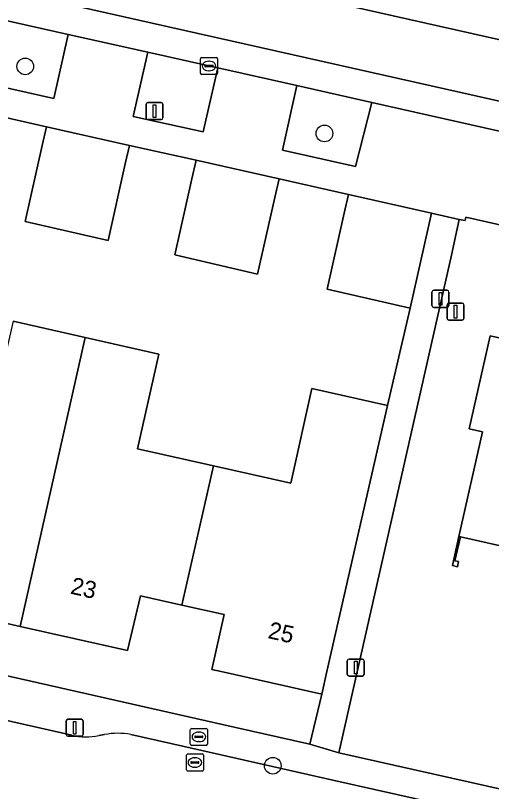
# Model space of a CAD drawing. Extents: x 161771 to 163125, y 382475 to 383179.
# Drawn here: x 162709.96 to 162737.92, y 382742.96 to 382788.51 of the extents above; entities that cross this region are included whole.
import ezdxf

# ---------------------------------------------------------------- set-up
doc = ezdxf.new("R2010")
doc.units = 0
for name, color, linetype in [('IMGEO_Boom', 7, 'Continuous'), ('IMGEO_Brandkraan', 7, 'Continuous'), ('IMGEO_Erf', 7, 'Continuous'), ('IMGEO_Groenvoorziening', 7, 'Continuous'), ('IMGEO_Kolk', 7, 'Continuous'), ('IMGEO_Lichtmast', 7, 'Continuous'), ('IMGEO_Muur', 7, 'Continuous'), ('IMGEO_Pand', 7, 'Continuous'), ('IMGEO_Pand_nummerreeks', 7, 'Continuous'), ('IMGEO_Rijbaan_lokaal_gesloten', 7, 'Continuous'), ('IMGEO_Rijbaan_lokaal_open', 7, 'Continuous'), ('IMGEO_Voetpad_open', 7, 'Continuous')]:
    doc.layers.add(name, color=color, linetype=linetype)

msp = doc.modelspace()

# ---------------------------------------------------------------- linework, layer by layer
at = {"layer": 'IMGEO_Boom'}
for centre in [(162710.534, 382785.526), (162728.11, 382781.588), (162725.076, 382744.476)]:
    msp.add_circle(centre, 0.489, dxfattribs=at)
at = {"layer": 'IMGEO_Brandkraan'}
for p, q in [((162720.306, 382746.668), (162721.158, 382746.668)), ((162720.231, 382745.742), (162720.231, 382746.594)), ((162720.49, 382746.162), (162720.49, 382746.174)), ((162720.533, 382746.211), (162720.931, 382746.211)), ((162720.719, 382746.448), (162720.744, 382746.448)), ((162720.974, 382746.174), (162720.974, 382746.162)), ((162721.232, 382746.594), (162721.232, 382745.742)), ((162720.928, 382746.125), (162720.53, 382746.125)), ((162720.742, 382745.888), (162720.717, 382745.888)), ((162721.158, 382745.668), (162720.306, 382745.668))]:
    msp.add_line(p, q, dxfattribs=at)
for points in [[(162720.306, 382746.668), (162721.158, 382746.668)], [(162720.231, 382745.742), (162720.231, 382746.594)], [(162721.232, 382746.594), (162721.232, 382745.742)], [(162721.158, 382745.668), (162720.306, 382745.668)]]:
    msp.add_lwpolyline(points, dxfattribs=at)
for centre, radius, start, end in [((162720.308, 382746.592), 0.0765, 91.552, 178.448), ((162720.308, 382746.592), 0.0765, 91.552, 178.448), ((162721.156, 382746.592), 0.0765, 1.552, 88.448), ((162721.156, 382746.592), 0.0765, 1.552, 88.448), ((162720.53, 382746.171), 0.0403, 85.8775, 175.7526), ((162720.527, 382746.161), 0.0366, 178.938, 274.7102), ((162720.931, 382746.168), 0.043, 264.8664, 352.4533), ((162720.935, 382746.173), 0.0386, 1.7309, 96.639), ((162720.308, 382745.744), 0.0765, 181.552, 268.448), ((162720.308, 382745.744), 0.0765, 181.552, 268.448), ((162721.156, 382745.744), 0.0765, 271.552, 358.448), ((162721.156, 382745.744), 0.0765, 271.552, 358.448)]:
    msp.add_arc(centre, radius, start, end, dxfattribs=at)
for centre, major_axis, ratio, start_param, end_param in [((162720.718, 382746.168), (-0.387, 0.002), 0.722429, 4.712389, 7.853982), ((162720.743, 382746.168), (-0.39, 0.002), 0.717154, 1.570796, 4.712389)]:
    msp.add_ellipse(centre, major_axis=major_axis, ratio=ratio, start_param=start_param, end_param=end_param, dxfattribs=at)
at = {"layer": 'IMGEO_Erf'}
for points in [[(162709.816, 382770.565), (162714.051, 382769.612), (162718.372, 382768.64), (162717.122, 382763.079), (162721.602, 382762.071), (162726.127, 382761.053), (162727.377, 382766.614), (162731.82, 382765.614), (162733.146, 382771.326), (162728.272, 382772.447), (162729.277, 382776.914), (162729.523, 382778.007), (162725.443, 382778.921), (162725.197, 382777.828), (162724.186, 382773.336), (162719.314, 382774.457), (162720.319, 382778.924), (162720.565, 382780.017), (162716.658, 382780.89), (162716.412, 382779.797), (162715.401, 382775.302), (162710.523, 382776.424), (162711.528, 382780.891), (162711.774, 382781.984), (162707.876, 382782.861)], [(162780.849, 382766.664), (162736.42, 382776.667), (162736.378, 382776.474), (162736.028, 382776.535), (162735.573, 382774.453), (162728.959, 382745.24), (162778.488, 382734.136)], [(162612.565, 382771.591), (162614.078, 382771.241), (162692.083, 382753.675), (162697.675, 382752.409), (162722.81, 382746.736), (162727.249, 382745.732), (162727.948, 382748.67), (162722.038, 382750), (162721.496, 382750.122), (162722.221, 382753.343), (162719.738, 382753.902), (162717.304, 382754.45), (162716.538, 382751.238), (162710.242, 382752.655)], [(162742.715, 382756.422), (162736.096, 382757.913), (162735.779, 382756.508), (162735.994, 382756.46), (162735.926, 382756.158), (162735.629, 382756.224), (162736.014, 382757.932), (162737.396, 382764.069), (162736.616, 382764.245), (162737.846, 382769.708), (162741.501, 382768.886)], [(162710.242, 382752.655), (162703.945, 382754.072)]]:
    msp.add_lwpolyline(points, dxfattribs=at)
at = {"layer": 'IMGEO_Groenvoorziening'}
for points in [[(162713.053, 382787.394), (162708.943, 382788.323), (162708.095, 382784.563), (162712.217, 382783.637)], [(162721.841, 382785.446), (162721.326, 382785.549), (162717.739, 382786.364), (162716.871, 382782.591), (162720.98, 382781.681)], [(162730.896, 382783.407), (162726.494, 382784.395), (162725.649, 382780.606), (162729.934, 382779.649)]]:
    msp.add_lwpolyline(points, close=True, dxfattribs=at)
at = {"layer": 'IMGEO_Kolk'}
for p, q in [((162720.825, 382785.123), (162720.825, 382785.975)), ((162720.9, 382786.049), (162721.752, 382786.049)), ((162721.313, 382785.829), (162721.338, 382785.829)), ((162721.826, 382785.975), (162721.826, 382785.123)), ((162721.084, 382785.543), (162721.084, 382785.555)), ((162721.522, 382785.506), (162721.124, 382785.506)), ((162721.127, 382785.592), (162721.525, 382785.592)), ((162721.568, 382785.555), (162721.568, 382785.543)), ((162721.752, 382785.049), (162720.9, 382785.049)), ((162721.336, 382785.269), (162721.311, 382785.269)), ((162719.998, 382744.239), (162719.998, 382745.091)), ((162720.073, 382745.165), (162720.925, 382745.165)), ((162720.486, 382744.945), (162720.511, 382744.945)), ((162720.999, 382745.091), (162720.999, 382744.239)), ((162720.257, 382744.659), (162720.257, 382744.671)), ((162720.695, 382744.622), (162720.297, 382744.622)), ((162720.3, 382744.708), (162720.698, 382744.708)), ((162720.509, 382744.385), (162720.484, 382744.385)), ((162720.741, 382744.671), (162720.741, 382744.659)), ((162720.925, 382744.165), (162720.073, 382744.165))]:
    msp.add_line(p, q, dxfattribs=at)
for points in [[(162720.825, 382785.123), (162720.825, 382785.975)], [(162720.9, 382786.049), (162721.752, 382786.049)], [(162721.826, 382785.975), (162721.826, 382785.123)], [(162721.752, 382785.049), (162720.9, 382785.049)], [(162719.998, 382744.239), (162719.998, 382745.091)], [(162720.073, 382745.165), (162720.925, 382745.165)], [(162720.999, 382745.091), (162720.999, 382744.239)], [(162720.925, 382744.165), (162720.073, 382744.165)]]:
    msp.add_lwpolyline(points, dxfattribs=at)
for centre, radius, start, end in [((162720.902, 382785.973), 0.0765, 91.552, 178.448), ((162720.902, 382785.973), 0.0765, 91.552, 178.448), ((162721.75, 382785.973), 0.0765, 1.552, 88.448), ((162721.75, 382785.973), 0.0765, 1.552, 88.448), ((162721.124, 382785.552), 0.0403, 85.8775, 175.7526), ((162721.121, 382785.542), 0.0366, 178.938, 274.7102), ((162721.525, 382785.549), 0.043, 264.8664, 352.4533), ((162721.529, 382785.554), 0.0386, 1.7309, 96.639), ((162720.902, 382785.125), 0.0765, 181.552, 268.448), ((162720.902, 382785.125), 0.0765, 181.552, 268.448), ((162721.75, 382785.125), 0.0765, 271.552, 358.448), ((162721.75, 382785.125), 0.0765, 271.552, 358.448), ((162720.075, 382745.089), 0.0765, 91.552, 178.448), ((162720.075, 382745.089), 0.0765, 91.552, 178.448), ((162720.923, 382745.089), 0.0765, 1.552, 88.448), ((162720.923, 382745.089), 0.0765, 1.552, 88.448), ((162720.297, 382744.668), 0.0403, 85.8775, 175.7526), ((162720.294, 382744.658), 0.0366, 178.938, 274.7102), ((162720.698, 382744.665), 0.043, 264.8664, 352.4533), ((162720.702, 382744.67), 0.0386, 1.7309, 96.639), ((162720.075, 382744.241), 0.0765, 181.552, 268.448), ((162720.075, 382744.241), 0.0765, 181.552, 268.448), ((162720.923, 382744.241), 0.0765, 271.552, 358.448), ((162720.923, 382744.241), 0.0765, 271.552, 358.448)]:
    msp.add_arc(centre, radius, start, end, dxfattribs=at)
for centre, major_axis, ratio, start_param, end_param in [((162721.312, 382785.549), (-0.387, 0.002), 0.722429, 4.712389, 7.853982), ((162721.337, 382785.549), (-0.39, 0.002), 0.717154, 1.570796, 4.712389), ((162720.485, 382744.665), (-0.387, 0.002), 0.722429, 4.712389, 7.853982), ((162720.51, 382744.665), (-0.39, 0.002), 0.717154, 1.570796, 4.712389)]:
    msp.add_ellipse(centre, major_axis=major_axis, ratio=ratio, start_param=start_param, end_param=end_param, dxfattribs=at)
at = {"layer": 'IMGEO_Lichtmast'}
for p, q in [((162717.633, 382782.501), (162717.633, 382783.301)), ((162717.633, 382783.301), (162717.633, 382782.501)), ((162717.733, 382783.401), (162718.523, 382783.401)), ((162718.523, 382783.401), (162717.733, 382783.401)), ((162718.623, 382783.301), (162718.623, 382782.501)), ((162718.623, 382782.501), (162718.623, 382783.301)), ((162718.523, 382782.401), (162717.733, 382782.401)), ((162717.733, 382782.401), (162718.523, 382782.401)), ((162734.428, 382771.482), (162734.428, 382772.282)), ((162734.428, 382772.282), (162734.428, 382771.482)), ((162734.528, 382772.382), (162735.318, 382772.382)), ((162735.318, 382772.382), (162734.528, 382772.382)), ((162735.418, 382772.282), (162735.418, 382771.482)), ((162735.418, 382771.482), (162735.418, 382772.282)), ((162735.318, 382771.382), (162734.528, 382771.382)), ((162734.528, 382771.382), (162735.318, 382771.382)), ((162735.314, 382770.731), (162735.314, 382771.531)), ((162735.314, 382771.531), (162735.314, 382770.731)), ((162735.414, 382771.631), (162736.204, 382771.631)), ((162736.204, 382771.631), (162735.414, 382771.631)), ((162736.304, 382771.531), (162736.304, 382770.731)), ((162736.304, 382770.731), (162736.304, 382771.531)), ((162736.204, 382770.631), (162735.414, 382770.631)), ((162735.414, 382770.631), (162736.204, 382770.631)), ((162729.553, 382750.739), (162730.343, 382750.739)), ((162730.343, 382750.739), (162729.553, 382750.739)), ((162729.453, 382749.839), (162729.453, 382750.639)), ((162729.453, 382750.639), (162729.453, 382749.839)), ((162730.443, 382750.639), (162730.443, 382749.839)), ((162730.443, 382749.839), (162730.443, 382750.639)), ((162730.343, 382749.739), (162729.553, 382749.739)), ((162729.553, 382749.739), (162730.343, 382749.739)), ((162712.943, 382746.303), (162712.943, 382747.103)), ((162712.943, 382747.103), (162712.943, 382746.303)), ((162713.043, 382747.203), (162713.833, 382747.203)), ((162713.833, 382747.203), (162713.043, 382747.203)), ((162713.933, 382747.103), (162713.933, 382746.303)), ((162713.933, 382746.303), (162713.933, 382747.103)), ((162713.833, 382746.203), (162713.043, 382746.203)), ((162713.043, 382746.203), (162713.833, 382746.203))]:
    msp.add_line(p, q, dxfattribs=at)
for points in [[(162718.053, 382783.276), (162718.203, 382783.276), (162718.203, 382782.526), (162718.053, 382782.526), (162718.053, 382783.276)], [(162734.848, 382772.257), (162734.998, 382772.257), (162734.998, 382771.507), (162734.848, 382771.507), (162734.848, 382772.257)], [(162735.734, 382771.506), (162735.884, 382771.506), (162735.884, 382770.756), (162735.734, 382770.756), (162735.734, 382771.506)], [(162729.873, 382750.614), (162730.023, 382750.614), (162730.023, 382749.864), (162729.873, 382749.864), (162729.873, 382750.614)], [(162713.363, 382747.078), (162713.513, 382747.078), (162713.513, 382746.328), (162713.363, 382746.328), (162713.363, 382747.078)]]:
    msp.add_lwpolyline(points, dxfattribs=at)
for centre, start, end in [((162717.733, 382783.301), 90, 180), ((162717.733, 382783.301), 90, 180), ((162718.523, 382783.301), 0, 90), ((162718.523, 382783.301), 360, 90), ((162717.733, 382782.501), 180, 270), ((162717.733, 382782.501), 180, 270), ((162718.523, 382782.501), 270, 0), ((162718.523, 382782.501), 270, 0), ((162734.528, 382772.282), 90, 180), ((162734.528, 382772.282), 90, 180), ((162735.318, 382772.282), 0, 90), ((162735.318, 382772.282), 360, 90), ((162734.528, 382771.482), 180, 270), ((162734.528, 382771.482), 180, 270), ((162735.414, 382771.531), 90, 180), ((162735.414, 382771.531), 90, 180), ((162735.318, 382771.482), 270, 0), ((162735.318, 382771.482), 270, 0), ((162736.204, 382771.531), 0, 90), ((162736.204, 382771.531), 360, 90), ((162735.414, 382770.731), 180, 270), ((162735.414, 382770.731), 180, 270), ((162736.204, 382770.731), 270, 0), ((162736.204, 382770.731), 270, 0), ((162729.553, 382750.639), 90, 180), ((162729.553, 382750.639), 90, 180), ((162730.343, 382750.639), 0, 90), ((162730.343, 382750.639), 360, 90), ((162729.553, 382749.839), 180, 270), ((162729.553, 382749.839), 180, 270), ((162730.343, 382749.839), 270, 0), ((162730.343, 382749.839), 270, 0), ((162713.043, 382747.103), 90, 180), ((162713.043, 382747.103), 90, 180), ((162713.833, 382747.103), 0, 90), ((162713.833, 382747.103), 360, 90), ((162713.043, 382746.303), 180, 270), ((162713.043, 382746.303), 180, 270), ((162713.833, 382746.303), 270, 0), ((162713.833, 382746.303), 270, 0)]:
    msp.add_arc(centre, 0.1, start, end, dxfattribs=at)
at = {"layer": 'IMGEO_Muur'}
msp.add_lwpolyline([(162731.82, 382765.614), (162733.146, 382771.326)], dxfattribs=at)
msp.add_lwpolyline([(162735.994, 382756.46), (162735.779, 382756.508), (162736.096, 382757.913), (162736.014, 382757.932), (162735.629, 382756.224), (162735.926, 382756.158)], close=True, dxfattribs=at)
at = {"layer": 'IMGEO_Pand'}
for points in [[(162711.528, 382780.891), (162710.523, 382776.424), (162715.401, 382775.302), (162716.412, 382779.797), (162716.658, 382780.89), (162711.774, 382781.984)], [(162725.443, 382778.921), (162720.565, 382780.017), (162720.319, 382778.924), (162719.314, 382774.457), (162724.186, 382773.336), (162725.197, 382777.828)], [(162729.523, 382778.007), (162729.277, 382776.914), (162728.272, 382772.447), (162733.146, 382771.326), (162734.402, 382776.91)], [(162746.713, 382774.165), (162742.879, 382775.029), (162741.501, 382768.886), (162737.846, 382769.708), (162736.616, 382764.245), (162737.396, 382764.069), (162736.014, 382757.932), (162736.096, 382757.913), (162742.715, 382756.422)], [(162710.242, 382752.655), (162714.051, 382769.612), (162709.816, 382770.565), (162709.279, 382768.175), (162704.763, 382769.191), (162704.05, 382766.02), (162702.181, 382757.853), (162704.67, 382757.293), (162703.945, 382754.072)], [(162721.602, 382762.071), (162717.122, 382763.079), (162718.372, 382768.64), (162714.051, 382769.612), (162710.242, 382752.655), (162716.538, 382751.238), (162717.304, 382754.45), (162719.738, 382753.902)], [(162721.602, 382762.071), (162719.738, 382753.902), (162722.221, 382753.343), (162721.496, 382750.122), (162722.038, 382750), (162727.948, 382748.67), (162728.252, 382750), (162731.82, 382765.614), (162727.377, 382766.614), (162726.127, 382761.053)]]:
    msp.add_lwpolyline(points, close=True, dxfattribs=at)
at = {"layer": 'IMGEO_Rijbaan_lokaal_gesloten'}
for points in [[(162554.685, 382828.334), (162613.961, 382815.02), (162642.274, 382808.681), (162702.573, 382795.147), (162896.465, 382751.616)], [(163052.125, 382710.236), (163050.674, 382710.737), (163046.945, 382712.072), (163033.334, 382716.946), (163031.336, 382717.589), (162976.631, 382730.027), (162861.402, 382755.875), (162678.397, 382796.971), (162605.633, 382813.283)], [(162708.943, 382788.323), (162713.053, 382787.394), (162717.739, 382786.364), (162721.326, 382785.549), (162721.841, 382785.446), (162726.494, 382784.395), (162730.896, 382783.407), (162741.785, 382780.968), (162742.253, 382780.858), (162761.256, 382776.646), (162790.221, 382770.106), (162798.404, 382768.259), (162801.185, 382767.631), (162821.149, 382763.156), (162840.138, 382758.889)]]:
    msp.add_lwpolyline(points, dxfattribs=at)
at = {"layer": 'IMGEO_Rijbaan_lokaal_open'}
for points in [[(162642.274, 382808.681), (162613.961, 382815.02), (162554.685, 382828.334), (162522.166, 382835.638), (162521.175, 382832.265), (162544.4, 382827.043), (162605.633, 382813.283), (162678.397, 382796.971), (162861.402, 382755.875), (162976.631, 382730.027), (163031.336, 382717.589), (163033.334, 382716.946), (163046.945, 382712.072), (163047.759, 382716.988), (163048.718, 382719.942), (163035.966, 382720.816)], [(163032.655, 382721.102), (163031.99, 382721.234), (162915.446, 382747.394), (162896.465, 382751.616), (162702.573, 382795.147), (162642.274, 382808.681)], [(162713.275, 382746.266), (162699.386, 382749.405), (162697.208, 382749.88), (162691.396, 382751.216), (162679.283, 382753.935), (162659.284, 382758.448), (162641.175, 382762.541), (162623.101, 382766.566), (162611.096, 382769.288)], [(162715.192, 382746.303), (162714.862, 382746.245)], [(162774.334, 382733.395), (162728.6, 382743.637), (162719.876, 382745.599), (162716.733, 382746.307)]]:
    msp.add_lwpolyline(points, dxfattribs=at)
for centre, radius, start, end in [((162714.115, 382749.806), 3.638, 256.6438, 281.8399), ((162715.973, 382742.385), 3.995, 79.028, 101.2694)]:
    msp.add_arc(centre, radius, start, end, dxfattribs=at)
at = {"layer": 'IMGEO_Voetpad_open'}
for points in [[(162789.411, 382766.384), (162776.085, 382769.37), (162776.361, 382770.47), (162774.897, 382770.84), (162774.611, 382769.701), (162759.005, 382773.209), (162759.266, 382774.344), (162757.814, 382774.668), (162757.573, 382773.518), (162740.976, 382777.254), (162741.222, 382778.381), (162741.785, 382780.968), (162730.896, 382783.407), (162729.934, 382779.649), (162725.649, 382780.606), (162726.494, 382784.395), (162721.841, 382785.446), (162720.98, 382781.681), (162716.871, 382782.591), (162717.739, 382786.364), (162713.053, 382787.394), (162712.217, 382783.637), (162708.095, 382784.563)], [(162707.876, 382782.861), (162711.774, 382781.984), (162716.658, 382780.89), (162720.565, 382780.017), (162725.443, 382778.921), (162729.523, 382778.007), (162734.402, 382776.91), (162736.028, 382776.535), (162736.378, 382776.474), (162736.42, 382776.667), (162780.849, 382766.664), (162788.384, 382764.975), (162794.244, 382763.661), (162832.636, 382755.053)], [(162778.488, 382734.136), (162728.959, 382745.24), (162727.249, 382745.732), (162722.81, 382746.736), (162697.675, 382752.409), (162692.083, 382753.675), (162614.078, 382771.241), (162612.565, 382771.591), (162611.096, 382769.288), (162623.101, 382766.566), (162641.175, 382762.541), (162659.284, 382758.448), (162679.283, 382753.935), (162691.396, 382751.216), (162697.208, 382749.88), (162699.386, 382749.405), (162713.275, 382746.266)], [(162714.862, 382746.245), (162715.192, 382746.303)], [(162716.733, 382746.307), (162719.876, 382745.599), (162728.6, 382743.637), (162774.334, 382733.395)]]:
    msp.add_lwpolyline(points, dxfattribs=at)
msp.add_lwpolyline([(162735.573, 382774.453), (162736.028, 382776.535), (162734.402, 382776.91), (162733.146, 382771.326), (162731.82, 382765.614), (162728.252, 382750), (162727.948, 382748.67), (162727.249, 382745.732), (162728.959, 382745.24)], close=True, dxfattribs=at)
for centre, radius, start, end in [((162714.115, 382749.806), 3.638, 256.6438, 281.8399), ((162715.973, 382742.385), 3.995, 79.028, 101.2694)]:
    msp.add_arc(centre, radius, start, end, dxfattribs=at)

# ---------------------------------------------------------------- texts
at = {"layer": 'IMGEO_Pand_nummerreeks'}
for s, rotation, p in [('23', 347.3171, (162713.137, 382754.586)), ('25', 347.3173, (162724.741, 382751.974))]:
    msp.add_text(s, height=1, rotation=rotation, dxfattribs=at).set_placement(p)

doc.saveas('drawing.dxf')
